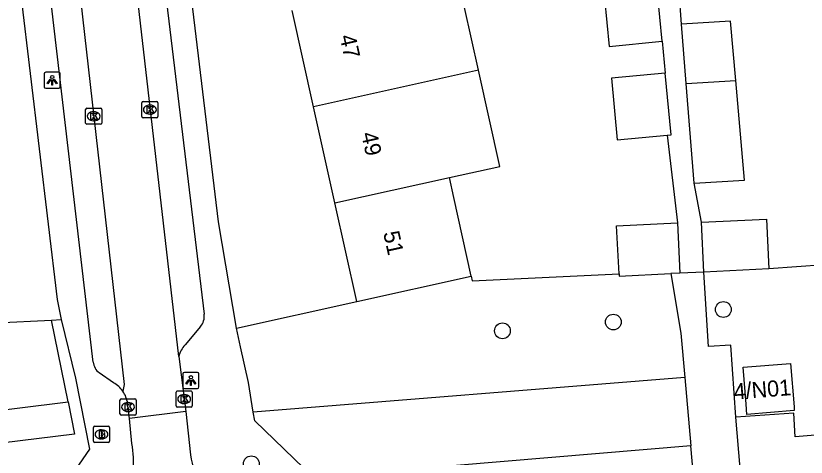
# Model space of a CAD drawing. Extents: x 159053 to 160041, y 380450 to 381422.
# Drawn here: x 159742.79 to 159791.78, y 381007.62 to 381035 of the extents above; entities that cross this region are included whole.
import ezdxf

# ---------------------------------------------------------------- set-up
doc = ezdxf.new("R2010")
doc.units = 0
for name, color, linetype in [('IMGEO_Boom', 7, 'Continuous'), ('IMGEO_Brandkraan', 7, 'Continuous'), ('IMGEO_Groenvoorziening', 7, 'Continuous'), ('IMGEO_Kolk', 7, 'Continuous'), ('IMGEO_Lichtpunt', 7, 'Continuous'), ('IMGEO_Pand', 7, 'Continuous'), ('IMGEO_Pand_nummerreeks', 7, 'Continuous'), ('IMGEO_Rijbaan_lokaal_open', 7, 'Continuous'), ('IMGEO_Voetpad_open', 7, 'Continuous')]:
    doc.layers.add(name, color=color, linetype=linetype)

msp = doc.modelspace()

# ---------------------------------------------------------------- linework, layer by layer
at = {"layer": 'IMGEO_Boom'}
for centre in [(159786.647, 381016.786), (159779.83, 381016.006), (159772.952, 381015.462), (159757.388, 381007.218)]:
    msp.add_circle(centre, 0.489, dxfattribs=at)
at = {"layer": 'IMGEO_Brandkraan'}
for p, q in [((159747.599, 381008.615), (159747.599, 381009.467)), ((159747.674, 381009.541), (159748.526, 381009.541)), ((159748.087, 381009.321), (159748.112, 381009.321)), ((159748.6, 381009.467), (159748.6, 381008.615)), ((159748.11, 381008.761), (159748.085, 381008.761)), ((159748.526, 381008.541), (159747.674, 381008.541))]:
    msp.add_line(p, q, dxfattribs=at)
for points in [[(159747.599, 381008.615), (159747.599, 381009.467)], [(159747.674, 381009.541), (159748.526, 381009.541)], [(159747.947, 381009.241), (159747.947, 381008.841), (159748.16, 381008.841)], [(159748.178, 381009.241), (159747.947, 381009.241)], [(159748.6, 381009.467), (159748.6, 381008.615)], [(159748.126, 381009.16), (159748.072, 381009.16), (159748.072, 381009.084)], [(159748.072, 381009.084), (159748.125, 381009.084)], [(159748.134, 381009.008), (159748.072, 381009.008), (159748.072, 381008.927)], [(159748.072, 381008.927), (159748.134, 381008.927)], [(159748.526, 381008.541), (159747.674, 381008.541)]]:
    msp.add_lwpolyline(points, dxfattribs=at)
for centre, radius, start, end in [((159747.676, 381009.465), 0.0765, 91.552, 178.448), ((159747.676, 381009.465), 0.0765, 91.552, 178.448), ((159748.182, 381009.096), 0.145, 59.4692, 91.5367), ((159748.207, 381009.143), 0.0922, 285.5137, 58.1501), ((159748.524, 381009.465), 0.0765, 1.552, 88.448), ((159748.524, 381009.465), 0.0765, 1.552, 88.448), ((159748.127, 381009.122), 0.0379, 267.8285, 90.9355), ((159748.135, 381008.967), 0.0404, 269.8759, 90.5077), ((159748.166, 381009.092), 0.251, 268.6676, 293.5347), ((159748.212, 381008.951), 0.105, 301.3115, 78.989), ((159747.676, 381008.617), 0.0765, 181.552, 268.448), ((159747.676, 381008.617), 0.0765, 181.552, 268.448), ((159748.524, 381008.617), 0.0765, 271.552, 358.448), ((159748.524, 381008.617), 0.0765, 271.552, 358.448)]:
    msp.add_arc(centre, radius, start, end, dxfattribs=at)
for centre, major_axis, ratio, start_param, end_param in [((159748.086, 381009.041), (-0.387, 0.002), 0.722429, 4.712389, 7.853982), ((159748.111, 381009.041), (-0.39, 0.002), 0.717154, 1.570796, 4.712389)]:
    msp.add_ellipse(centre, major_axis=major_axis, ratio=ratio, start_param=start_param, end_param=end_param, dxfattribs=at)
at = {"layer": 'IMGEO_Groenvoorziening'}
for points in [[(159792.889, 381019.557), (159789.472, 381019.299)], [(159771.016, 381018.852), (159771.081, 381018.563), (159780.178, 381018.995)], [(159756.473, 381015.63), (159763.917, 381017.279)], [(159741.522, 381015.957), (159744.994, 381016.126)], [(159744.994, 381016.126), (159745.6, 381016.155)], [(159746.022, 381011.068), (159744.994, 381016.126)], [(159784.253, 381012.558), (159757.51, 381010.416)], [(159719.902, 381007.819), (159746.022, 381011.068)], [(159746.022, 381011.068), (159746.431, 381009.056), (159720.149, 381005.834)]]:
    msp.add_lwpolyline(points, dxfattribs=at)
at = {"layer": 'IMGEO_Kolk'}
for p, q in [((159750.598, 381028.756), (159750.598, 381029.608)), ((159750.673, 381029.682), (159751.525, 381029.682)), ((159751.086, 381029.462), (159751.111, 381029.462)), ((159751.599, 381029.608), (159751.599, 381028.756)), ((159747.115, 381028.346), (159747.115, 381029.198)), ((159747.19, 381029.272), (159748.042, 381029.272)), ((159747.603, 381029.052), (159747.628, 381029.052)), ((159748.116, 381029.198), (159748.116, 381028.346)), ((159751.109, 381028.902), (159751.084, 381028.902)), ((159747.626, 381028.492), (159747.601, 381028.492)), ((159751.525, 381028.682), (159750.673, 381028.682)), ((159748.042, 381028.272), (159747.19, 381028.272)), ((159752.798, 381011.73), (159753.65, 381011.73)), ((159749.318, 381011.235), (159750.17, 381011.235)), ((159752.723, 381010.804), (159752.723, 381011.656)), ((159753.211, 381011.51), (159753.236, 381011.51)), ((159753.724, 381011.656), (159753.724, 381010.804)), ((159749.243, 381010.309), (159749.243, 381011.161)), ((159749.731, 381011.015), (159749.756, 381011.015)), ((159750.244, 381011.161), (159750.244, 381010.309)), ((159753.65, 381010.73), (159752.798, 381010.73)), ((159753.234, 381010.95), (159753.209, 381010.95)), ((159750.17, 381010.235), (159749.318, 381010.235)), ((159749.754, 381010.455), (159749.729, 381010.455))]:
    msp.add_line(p, q, dxfattribs=at)
for points in [[(159750.598, 381028.756), (159750.598, 381029.608)], [(159750.673, 381029.682), (159751.525, 381029.682)], [(159750.919, 381029.382), (159751.042, 381029.382), (159751.042, 381029.231), (159751.172, 381029.382), (159751.336, 381029.382), (159751.19, 381029.231), (159751.343, 381028.982), (159751.191, 381028.982), (159751.106, 381029.146), (159751.042, 381029.079), (159751.042, 381028.982), (159750.919, 381028.982), (159750.919, 381029.382)], [(159751.599, 381029.608), (159751.599, 381028.756)], [(159747.115, 381028.346), (159747.115, 381029.198)], [(159747.19, 381029.272), (159748.042, 381029.272)], [(159747.436, 381028.972), (159747.559, 381028.972), (159747.559, 381028.821), (159747.689, 381028.972), (159747.853, 381028.972), (159747.707, 381028.821), (159747.86, 381028.572), (159747.708, 381028.572), (159747.623, 381028.736), (159747.559, 381028.669), (159747.559, 381028.572), (159747.436, 381028.572), (159747.436, 381028.972)], [(159748.116, 381029.198), (159748.116, 381028.346)], [(159751.525, 381028.682), (159750.673, 381028.682)], [(159748.042, 381028.272), (159747.19, 381028.272)], [(159752.798, 381011.73), (159753.65, 381011.73)], [(159749.318, 381011.235), (159750.17, 381011.235)], [(159752.723, 381010.804), (159752.723, 381011.656)], [(159753.044, 381011.43), (159753.167, 381011.43), (159753.167, 381011.279), (159753.297, 381011.43), (159753.461, 381011.43), (159753.315, 381011.279), (159753.468, 381011.03), (159753.316, 381011.03), (159753.231, 381011.194), (159753.167, 381011.127), (159753.167, 381011.03), (159753.044, 381011.03), (159753.044, 381011.43)], [(159753.724, 381011.656), (159753.724, 381010.804)], [(159749.243, 381010.309), (159749.243, 381011.161)], [(159749.564, 381010.935), (159749.687, 381010.935), (159749.687, 381010.784), (159749.817, 381010.935), (159749.981, 381010.935), (159749.835, 381010.784), (159749.988, 381010.535), (159749.836, 381010.535), (159749.751, 381010.699), (159749.687, 381010.632), (159749.687, 381010.535), (159749.564, 381010.535), (159749.564, 381010.935)], [(159750.244, 381011.161), (159750.244, 381010.309)], [(159753.65, 381010.73), (159752.798, 381010.73)], [(159750.17, 381010.235), (159749.318, 381010.235)]]:
    msp.add_lwpolyline(points, dxfattribs=at)
for centre, start, end in [((159750.675, 381029.606), 91.552, 178.448), ((159750.675, 381029.606), 91.552, 178.448), ((159751.523, 381029.606), 1.552, 88.448), ((159751.523, 381029.606), 1.552, 88.448), ((159747.192, 381029.196), 91.552, 178.448), ((159747.192, 381029.196), 91.552, 178.448), ((159748.04, 381029.196), 1.552, 88.448), ((159748.04, 381029.196), 1.552, 88.448), ((159747.192, 381028.348), 181.552, 268.448), ((159747.192, 381028.348), 181.552, 268.448), ((159748.04, 381028.348), 271.552, 358.448), ((159748.04, 381028.348), 271.552, 358.448), ((159750.675, 381028.758), 181.552, 268.448), ((159750.675, 381028.758), 181.552, 268.448), ((159751.523, 381028.758), 271.552, 358.448), ((159751.523, 381028.758), 271.552, 358.448), ((159752.8, 381011.654), 91.552, 178.448), ((159752.8, 381011.654), 91.552, 178.448), ((159753.648, 381011.654), 1.552, 88.448), ((159753.648, 381011.654), 1.552, 88.448), ((159749.32, 381011.159), 91.552, 178.448), ((159749.32, 381011.159), 91.552, 178.448), ((159750.168, 381011.159), 1.552, 88.448), ((159750.168, 381011.159), 1.552, 88.448), ((159752.8, 381010.806), 181.552, 268.448), ((159752.8, 381010.806), 181.552, 268.448), ((159753.648, 381010.806), 271.552, 358.448), ((159753.648, 381010.806), 271.552, 358.448), ((159749.32, 381010.311), 181.552, 268.448), ((159749.32, 381010.311), 181.552, 268.448), ((159750.168, 381010.311), 271.552, 358.448), ((159750.168, 381010.311), 271.552, 358.448)]:
    msp.add_arc(centre, 0.0765, start, end, dxfattribs=at)
for centre, major_axis, ratio, start_param, end_param in [((159751.085, 381029.182), (-0.387, 0.002), 0.722429, 4.712389, 7.853982), ((159751.11, 381029.182), (-0.39, 0.002), 0.717154, 1.570796, 4.712389), ((159747.602, 381028.772), (-0.387, 0.002), 0.722429, 4.712389, 7.853982), ((159747.627, 381028.772), (-0.39, 0.002), 0.717154, 1.570796, 4.712389), ((159753.21, 381011.23), (-0.387, 0.002), 0.722429, 4.712389, 7.853982), ((159753.235, 381011.23), (-0.39, 0.002), 0.717154, 1.570796, 4.712389), ((159749.73, 381010.735), (-0.387, 0.002), 0.722429, 4.712389, 7.853982), ((159749.755, 381010.735), (-0.39, 0.002), 0.717154, 1.570796, 4.712389)]:
    msp.add_ellipse(centre, major_axis=major_axis, ratio=ratio, start_param=start_param, end_param=end_param, dxfattribs=at)
at = {"layer": 'IMGEO_Lichtpunt'}
for p, q in [((159744.547, 381031.407), (159744.547, 381030.6)), ((159744.547, 381031.407), (159744.547, 381030.6)), ((159745.449, 381031.502), (159744.641, 381031.502)), ((159745.449, 381031.502), (159744.641, 381031.502)), ((159745.543, 381030.6), (159745.543, 381031.407)), ((159745.543, 381030.6), (159745.543, 381031.407)), ((159744.641, 381030.506), (159745.449, 381030.506)), ((159744.641, 381030.506), (159745.449, 381030.506)), ((159753.141, 381012.786), (159753.141, 381011.979)), ((159753.141, 381012.786), (159753.141, 381011.979)), ((159754.043, 381012.881), (159753.235, 381012.881)), ((159754.043, 381012.881), (159753.235, 381012.881)), ((159754.137, 381011.979), (159754.137, 381012.786)), ((159754.137, 381011.979), (159754.137, 381012.786)), ((159753.235, 381011.885), (159754.043, 381011.885)), ((159753.235, 381011.885), (159754.043, 381011.885))]:
    msp.add_line(p, q, dxfattribs=at)
for points in [[(159744.921, 381031.071), (159744.96, 381031.043), (159744.772, 381030.781), (159744.734, 381030.808), (159744.921, 381031.071)], [(159745.023, 381031.023), (159745.07, 381031.023), (159745.07, 381030.701), (159745.023, 381030.701), (159745.023, 381031.023)], [(159745.133, 381031.043), (159745.171, 381031.07), (159745.358, 381030.808), (159745.319, 381030.78), (159745.133, 381031.043)], [(159753.515, 381012.45), (159753.554, 381012.422), (159753.366, 381012.16), (159753.328, 381012.187), (159753.515, 381012.45)], [(159753.617, 381012.402), (159753.664, 381012.402), (159753.664, 381012.08), (159753.617, 381012.08), (159753.617, 381012.402)], [(159753.727, 381012.422), (159753.765, 381012.449), (159753.952, 381012.187), (159753.913, 381012.159), (159753.727, 381012.422)]]:
    msp.add_lwpolyline(points, dxfattribs=at)
for centre in [(159745.046, 381031.205), (159753.64, 381012.584)]:
    msp.add_circle(centre, 0.0994, dxfattribs=at)
for centre, start, end in [((159744.641, 381031.407), 90, 180), ((159744.641, 381031.407), 90, 180), ((159745.449, 381031.407), 0, 90), ((159745.449, 381031.407), 0, 90), ((159744.641, 381030.6), 180, 270), ((159744.641, 381030.6), 180, 270), ((159745.449, 381030.6), 270, 0), ((159745.449, 381030.6), 270, 360), ((159753.235, 381012.786), 90, 180), ((159753.235, 381012.786), 90, 180), ((159754.043, 381012.786), 0, 90), ((159754.043, 381012.786), 0, 90), ((159753.235, 381011.979), 180, 270), ((159753.235, 381011.979), 180, 270), ((159754.043, 381011.979), 270, 0), ((159754.043, 381011.979), 270, 360)]:
    msp.add_arc(centre, 0.0946, start, end, dxfattribs=at)
at = {"layer": 'IMGEO_Pand'}
for points in [[(159782.844, 381033.421), (159782.266, 381039.397)], [(159778.986, 381039.08), (159779.565, 381033.104), (159782.844, 381033.421)], [(159771.466, 381031.624), (159770.167, 381037.488), (159767.017, 381036.898)], [(159761.239, 381029.361), (159759.917, 381035.328)], [(159787.416, 381030.985), (159787.094, 381034.678), (159784.059, 381034.487)], [(159784.351, 381030.794), (159784.059, 381034.487)], [(159771.466, 381031.624), (159761.239, 381029.361)], [(159769.661, 381024.965), (159772.788, 381025.657), (159771.466, 381031.624)], [(159783.035, 381031.453), (159779.703, 381031.13), (159780.073, 381027.306), (159783.156, 381027.605)], [(159783.156, 381027.605), (159783.405, 381027.629), (159783.035, 381031.453)], [(159784.351, 381030.794), (159787.416, 381030.985)], [(159784.84, 381024.613), (159784.351, 381030.794)], [(159784.84, 381024.613), (159787.955, 381024.808), (159787.416, 381030.985)], [(159762.561, 381023.395), (159761.239, 381029.361)], [(159762.561, 381023.395), (159769.661, 381024.965)], [(159771.016, 381018.852), (159769.934, 381023.734), (159769.661, 381024.965)], [(159763.917, 381017.279), (159762.561, 381023.395)], [(159780.178, 381018.995), (159780.033, 381021.971), (159783.797, 381022.155)], [(159783.797, 381022.155), (159783.949, 381019.037)], [(159785.288, 381022.197), (159789.321, 381022.393), (159789.472, 381019.299)], [(159785.439, 381019.103), (159785.288, 381022.197)], [(159783.949, 381019.037), (159783.399, 381019.01)], [(159789.472, 381019.299), (159785.439, 381019.103)], [(159763.917, 381017.279), (159771.016, 381018.852)], [(159780.178, 381018.995), (159780.185, 381018.853), (159783.399, 381019.01)], [(159790.816, 381013.44), (159791.027, 381010.747), (159791.045, 381010.518), (159788.112, 381010.278), (159788.06, 381010.913), (159787.872, 381013.209), (159790.816, 381013.44)]]:
    msp.add_lwpolyline(points, dxfattribs=at)
at = {"layer": 'IMGEO_Rijbaan_lokaal_open'}
for points in [[(159743.991, 381060.875), (159749.497, 381012.125), (159749.424, 381011.712)], [(159752.897, 381013.88), (159749.829, 381040.503)], [(159752.897, 381013.88), (159753.32, 381010.454)], [(159749.831, 381010.024), (159749.717, 381010.95)], [(159753.32, 381010.454), (159749.831, 381010.024)], [(159753.32, 381010.454), (159753.622, 381007.769)], [(159749.98, 381008.475), (159749.831, 381010.024)]]:
    msp.add_lwpolyline(points, dxfattribs=at)
for centre, radius, start, end in [((159747.992, 381010.724), 1.74, 7.4614, 34.6036), ((159744.114, 381007.402), 5.963, 353.494, 10.3701), ((159759.695, 381008.673), 6.14, 188.4687, 208.2811)]:
    msp.add_arc(centre, radius, start, end, dxfattribs=at)
at = {"layer": 'IMGEO_Voetpad_open'}
for points in [[(159739.754, 381064.159), (159745.347, 381017.401), (159745.6, 381016.155)], [(159747.578, 381013.527), (159742.228, 381059.373)], [(159756.473, 381015.63), (159755.345, 381022.229), (159753.21, 381040.083)], [(159751.831, 381038.283), (159754.465, 381016.488)], [(159784.059, 381034.487), (159783.901, 381036.483)], [(159782.844, 381033.421), (159783.035, 381031.453)], [(159783.156, 381027.605), (159783.797, 381022.155)], [(159785.288, 381022.197), (159784.84, 381024.613)], [(159785.439, 381019.103), (159783.949, 381019.037)], [(159787.424, 381010.105), (159787.117, 381014.58), (159785.732, 381014.487), (159785.439, 381019.103)], [(159783.399, 381019.01), (159784.004, 381015.32), (159784.253, 381012.558)], [(159745.6, 381016.155), (159746.48, 381012.534), (159747.351, 381008.119), (159746.03, 381006.192)], [(159754.236, 381015.723), (159753.281, 381014.59)], [(159757.51, 381010.416), (159757.213, 381012.261), (159756.711, 381014.473), (159756.473, 381015.63)], [(159748.842, 381012.245), (159747.961, 381012.852)], [(159784.253, 381012.558), (159784.635, 381008.332)], [(159761.23, 381006.355), (159757.597, 381009.872), (159757.51, 381010.416)], [(159793.595, 381009.09), (159791.095, 381008.884), (159791.013, 381010.355), (159787.424, 381010.105)], [(159787.692, 381006.938), (159787.424, 381010.105)], [(159784.635, 381008.332), (159761.23, 381006.355)], [(159784.782, 381006.699), (159784.635, 381008.332)]]:
    msp.add_lwpolyline(points, dxfattribs=at)
for centre, radius, start, end in [((159753.469, 381016.369), 1.003, 319.8759, 6.7944), ((159754.296, 381013.582), 1.431, 135.2074, 167.9796), ((159748.569, 381013.643), 0.997, 186.6762, 232.4656), ((159747.996, 381010.737), 1.729, 34.3203, 60.7123)]:
    msp.add_arc(centre, radius, start, end, dxfattribs=at)

# ---------------------------------------------------------------- texts
at = {"layer": 'IMGEO_Pand_nummerreeks'}
for s, rotation, p in [('47', 282.4969, (159762.851, 381033.731)), ('49', 282.4969, (159764.19, 381027.691)), ('51', 282.4969, (159765.554, 381021.541)), ('4/N01', 4.5837, (159787.325, 381011.188))]:
    msp.add_text(s, height=1, rotation=rotation, dxfattribs=at).set_placement(p)

doc.saveas('drawing.dxf')
